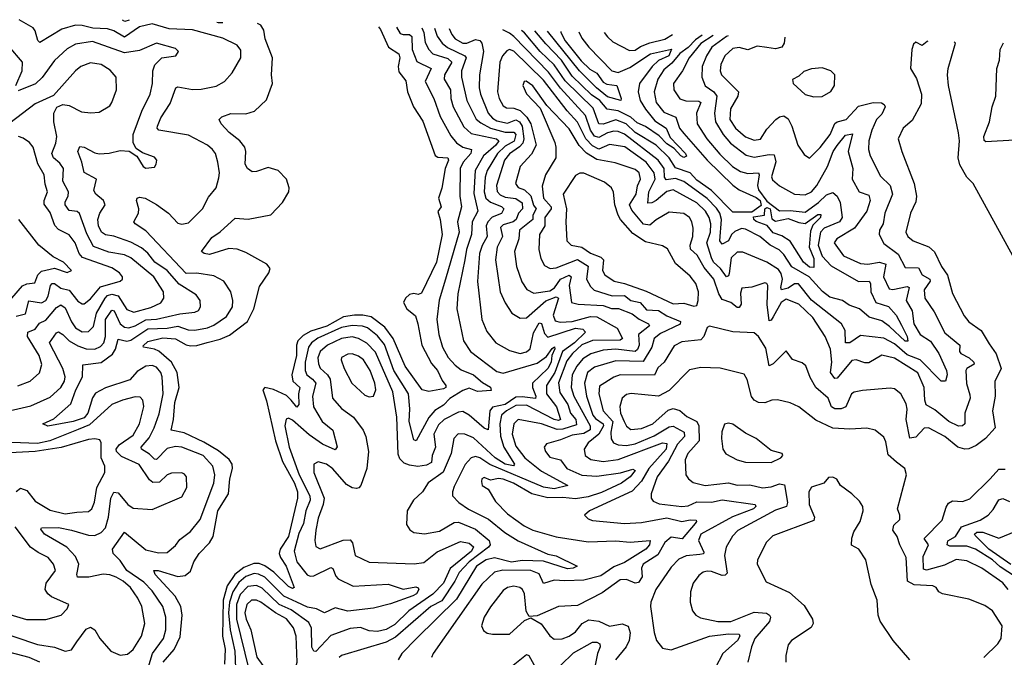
# Model space of a CAD drawing. Extents: x 1552033 to 1694788, y 811965 to 917215.
# Tile 539 of 632: x 1641212 to 1645841, y 912496 to 915495. Entities that reach past the tile are written whole.
import ezdxf

# ---------------------------------------------------------------- set-up
doc = ezdxf.new("R2010")
doc.units = 0

msp = doc.modelspace()

# ---------------------------------------------------------------- linework, layer by layer
at = {"layer": '0CON20XD'}
for points in [[(1641805, 912410.5), (1641836, 912515), (1641888.3, 912585), (1641898.8, 912625), (1641898.6, 912685), (1641884.2, 912735), (1641835, 912808.9), (1641795, 912850.2), (1641715.5, 912905), (1641685, 912951.3), (1641651.5, 912985), (1641648.9, 913005), (1641705, 913084.4), (1641805, 913001.8), (1641865, 912987.6), (1641905, 912989.3), (1641945, 913022.7), (1641965, 913050.4), (1642015, 913087.9), (1642061.2, 913145), (1642124.8, 913315.2), (1642128.8, 913355), (1642120.7, 913395), (1642073.9, 913445), (1641975, 913484.4), (1641945, 913488), (1641905, 913478.3), (1641855, 913427.3), (1641845, 913427.8), (1641821.7, 913451.7), (1641785.4, 913475), (1641782.4, 913485), (1641821.1, 913528.9), (1641843.5, 913575), (1641868.4, 913641.6), (1641887, 913735), (1641882, 913815), (1641875, 913836.4), (1641855, 913860.7), (1641835, 913869.4), (1641805, 913864.8), (1641765, 913840.4), (1641729.1, 913800.9), (1641615.9, 913764.1), (1641568.8, 913738.8), (1641553.7, 913716.3), (1641531.9, 913645), (1641515, 913622.8), (1641464, 913605), (1641345, 913582.9), (1641320, 913595), (1641372.2, 913617.8), (1641452.2, 913687.8), (1641476.6, 913755), (1641507.6, 913815), (1641508.2, 913871.8), (1641595, 913882.7), (1641648.1, 913921.9), (1641662.1, 913945), (1641675, 913992.7), (1641715, 913983.8), (1641735, 913987.6), (1641815, 914040.9), (1641905.8, 914044.2), (1641955, 914053.3), (1642003.7, 914036.3), (1642035, 914035.6), (1642095, 914046.5), (1642125, 914058.8), (1642185, 914099.2), (1642212.5, 914145), (1642213.8, 914175), (1642205.4, 914215), (1642172.2, 914265), (1642125, 914290.9), (1642045, 914302.8), (1641995, 914302.1), (1641805, 914502), (1641754.4, 914535), (1641748.9, 914545), (1641771.1, 914585), (1641771.8, 914605), (1641760.6, 914645), (1641764.4, 914655.6), (1641775, 914660), (1641801.2, 914655), (1641855, 914626.4), (1641911.5, 914585), (1641955, 914538.5), (1641975, 914532.7), (1642005, 914540), (1642071.9, 914605), (1642099.2, 914660.8), (1642135.7, 914704.3), (1642148.3, 914751.7), (1642151.9, 914775), (1642143.5, 914825), (1642131.8, 914865), (1642118.5, 914885), (1642095, 914904.6), (1642005, 914951.6), (1641866.1, 914976.1), (1641858.5, 914985), (1641859.2, 914995), (1641875, 915033.3), (1641919.3, 915100.7), (1641945.8, 915175), (1641955, 915179.6), (1642025, 915166), (1642065, 915168), (1642135, 915181.8), (1642174.3, 915205), (1642210.6, 915245), (1642251.5, 915315), (1642251.5, 915351.5), (1642234, 915375), (1642167.5, 915407.5), (1642025, 915447.2), (1641915, 915452), (1641835, 915475.4), (1641775, 915461.2), (1641705, 915412.8), (1641655, 915442.4), (1641625, 915452.6), (1641555.6, 915454.4), (1641505, 915468.4), (1641475, 915469), (1641409.7, 915450.3), (1641307.1, 915387.1), (1641297.1, 915397.1), (1641285, 915442.5), (1641275, 915456.4), (1641210, 915495)], [(1641726.1, 915492.4), (1641706.3, 915486.3), (1641695.1, 915493.2)], [(1641887.2, 912472.8), (1641937.6, 912532.4), (1641966.6, 912593.4), (1641975.7, 912695), (1641969.5, 912735), (1641943.3, 912783.3), (1641849.6, 912885), (1641842.9, 912905), (1641863.3, 912905), (1641955, 912876.7), (1641989.5, 912880.5), (1642015, 912901.8), (1642030.8, 912945), (1642055.7, 912984.3), (1642105, 913035.3), (1642121.1, 913065), (1642143.3, 913185), (1642193.6, 913265), (1642200.5, 913335), (1642213, 913385), (1642210.9, 913405), (1642196.9, 913426.9), (1642147.1, 913467.1), (1642078.3, 913508.3), (1641985, 913552.3), (1641924, 913564), (1641934.9, 913615.1), (1641941.4, 913695), (1641961.7, 913765), (1641952.7, 913835), (1641925.2, 913885), (1641865.6, 913935.6), (1641845, 913945.5), (1641794.2, 913954.2), (1641791.8, 913961.8), (1641815, 913982), (1641885, 913999.5), (1641944.7, 913994.7), (1641995, 913965.5), (1642015, 913961), (1642045, 913962.2), (1642093.2, 913976.8), (1642155, 913992.1), (1642198.3, 914011.7), (1642282.4, 914075), (1642313.2, 914135), (1642339.8, 914240.2), (1642383.1, 914305), (1642389.5, 914325), (1642374.2, 914345), (1642275, 914400.3), (1642235, 914415.3), (1642195, 914418.2), (1642105, 914390), (1642080, 914395), (1642066.2, 914405), (1642115, 914470), (1642155, 914497.1), (1642225, 914560.9), (1642286.6, 914556.6), (1642393.3, 914576.7), (1642447.5, 914635), (1642477.9, 914685), (1642479.1, 914705), (1642466.2, 914745), (1642427.5, 914785), (1642380.6, 914800.6), (1642325, 914781.1), (1642305, 914780), (1642282.3, 914795), (1642272.2, 914815), (1642275.3, 914875), (1642270.9, 914895), (1642247.5, 914925), (1642196.1, 914965), (1642159.5, 915005), (1642150, 915025), (1642162.2, 915037.8), (1642205, 915053.5), (1642275, 915052.5), (1642315.4, 915064.6), (1642372.5, 915117.5), (1642400.5, 915195), (1642395.4, 915235), (1642400.4, 915315), (1642365.3, 915405), (1642359.6, 915445), (1642345, 915468.9), (1642330.2, 915476.7)], [(1642166.5, 915480.9), (1642145, 915480.4), (1642139.6, 915481.6)], [(1642899.5, 915461.9), (1642908.8, 915448.8), (1642946.3, 915366.3), (1642995, 915334.4), (1642999.1, 915315), (1642991.7, 915275), (1642995, 915250), (1643026.7, 915206.7), (1643035.9, 915155.9), (1643063.4, 915085), (1643107.2, 915017.2), (1643166, 914856), (1643178.5, 914848.5), (1643224.4, 914845), (1643228.8, 914835), (1643212.3, 914795), (1643196.7, 914703.3), (1643180.7, 914655), (1643193.2, 914615), (1643177.8, 914592.2), (1643189.3, 914555), (1643197.9, 914485), (1643172.2, 914355), (1643100.4, 914209.6), (1643085, 914202.6), (1643065, 914206.7), (1643045, 914202.4), (1643025.9, 914185), (1643017.1, 914165), (1643031.6, 914135), (1643072.5, 914102.5), (1643083.2, 914065), (1643102.5, 913965), (1643147.8, 913877.8), (1643177, 913845), (1643197.7, 913797.7), (1643215.4, 913775), (1643215.4, 913765), (1643205, 913758.5), (1643136.2, 913746.2), (1643105, 913753.5), (1643025, 913865.3), (1642967.4, 913995), (1642928.8, 914048.8), (1642865, 914097.1), (1642826, 914106), (1642786.2, 914105), (1642735, 914097.9), (1642656.4, 914053.6), (1642580.5, 914029.5), (1642545, 914009.4), (1642520.2, 913985), (1642513.6, 913965), (1642513.8, 913915), (1642490.7, 913825), (1642496.4, 913795), (1642529.2, 913765), (1642522.7, 913735), (1642524.1, 913685), (1642515, 913673.4), (1642488.8, 913705), (1642467, 913727), (1642405, 913755.6), (1642364.6, 913765.4), (1642355.6, 913755), (1642372.7, 913702.7), (1642414.3, 913515), (1642446.9, 913416.9), (1642504.3, 913315), (1642517.4, 913275), (1642518.4, 913245), (1642475.8, 913065), (1642437.1, 913005), (1642432.1, 912985), (1642438.6, 912965), (1642465.5, 912925), (1642502.2, 912825), (1642495, 912820.7), (1642475, 912828.8), (1642406.6, 912896.6), (1642365, 912927.1), (1642337.4, 912937.4), (1642313.1, 912936.9), (1642265, 912919.3), (1642223.7, 912886.3), (1642187.7, 912832.3), (1642167.9, 912765), (1642165.9, 912595), (1642178.1, 912535), (1642175.2, 912464.8)], [(1642982.8, 915459.7), (1643000.7, 915430.7), (1643014.8, 915424.8), (1643045, 915425.5), (1643055, 915416.7), (1643057.3, 915355), (1643078.8, 915298.8), (1643146.2, 915265), (1643119, 915205), (1643159.5, 915125), (1643189.2, 915039.2), (1643239.3, 914949.3), (1643265, 914915.9), (1643294.8, 914894.8), (1643336.2, 914885), (1643333, 914865), (1643296.8, 914825), (1643282.9, 914795), (1643281.1, 914665), (1643289, 914615), (1643269.8, 914545), (1643277.5, 914495), (1643213.8, 914275), (1643183.7, 914176.3), (1643173.3, 914085), (1643182.1, 914015), (1643200.3, 913955), (1643226.5, 913906.5), (1643260.1, 913870.1), (1643288.2, 913848.2), (1643345.1, 913825.1), (1643388.3, 913788.3), (1643425, 913767.1), (1643428.9, 913751.1), (1643365, 913746.9), (1643325, 913761.9), (1643295, 913751), (1643235, 913714.1), (1643205, 913682.3), (1643163.2, 913656.8), (1643135.9, 913624.1), (1643075.3, 913514.7), (1643065, 913518.6), (1643043.2, 913605), (1643046.5, 913665), (1643039.3, 913735), (1642970.6, 913845), (1642926.7, 913966.7), (1642895, 914008.4), (1642846.5, 914046.5), (1642824.4, 914054.4), (1642775, 914057.3), (1642725, 914047.2), (1642613.5, 913996.5), (1642584.4, 913975.6), (1642569.4, 913955), (1642554.6, 913885), (1642553.9, 913845), (1642561.9, 913825), (1642588.8, 913805), (1642604, 913785), (1642589.3, 913725), (1642593.2, 913675), (1642633.3, 913605), (1642684.8, 913564.8), (1642704.5, 913485.5), (1642695, 913472.7), (1642635, 913498.6), (1642572.5, 913542.5), (1642495, 913611.6), (1642475, 913621.2), (1642464.3, 913615.7), (1642459.1, 913585), (1642478.2, 913485), (1642525.9, 913355), (1642575.3, 913255.3), (1642578.3, 913235), (1642557.4, 913185), (1642546.6, 913125), (1642525, 913078.2), (1642502.9, 912995), (1642515.7, 912945), (1642563.6, 912883.6), (1642577.7, 912877.7), (1642595, 912879.5), (1642675, 912918.9), (1642685, 912914.3), (1642697.6, 912877.6), (1642708.8, 912865), (1642780.5, 912830.5), (1642945, 912840.3), (1643015, 912816.4), (1643075, 912827.3), (1643085, 912823.8), (1643088.5, 912815), (1643077.5, 912795), (1643060.6, 912785), (1642955, 912747.8), (1642875, 912727.3), (1642755, 912713.9), (1642695, 912728.6), (1642645, 912705.3), (1642608.1, 912725), (1642565, 912731.9), (1642514.7, 912755.3), (1642453.3, 912783.3), (1642365, 912874), (1642335, 912888.1), (1642315, 912889.9), (1642275, 912876.3), (1642241.9, 912848.1), (1642214.3, 912805), (1642199, 912755), (1642193.4, 912705), (1642201.8, 912625), (1642223.5, 912525), (1642226.8, 912445)], [(1643102.6, 915456.6), (1643112.8, 915435), (1643117.6, 915387.6), (1643135, 915354.7), (1643155, 915334), (1643225, 915312.2), (1643243.9, 915295), (1643209.4, 915235), (1643207.9, 915215), (1643237.3, 915165), (1643238.5, 915125), (1643250.4, 915085), (1643300.9, 914990.9), (1643335, 914959.1), (1643454.4, 914935), (1643464.8, 914925), (1643451.3, 914905), (1643393.2, 914855), (1643354.2, 914785.9), (1643347, 914677), (1643365.9, 914595), (1643339.4, 914545), (1643336.5, 914485), (1643312.6, 914415), (1643304.2, 914365), (1643272.2, 914205), (1643267.4, 914135), (1643298.8, 913985), (1643330.8, 913935), (1643455, 913841.2), (1643485, 913831.9), (1643645, 913879.8), (1643688.4, 913911.6), (1643715, 913948.2), (1643726, 913956), (1643727.8, 913947.7), (1643714.4, 913915.6), (1643710.7, 913885), (1643695, 913854.3), (1643622.3, 913785), (1643622.5, 913765), (1643639.1, 913725), (1643636.7, 913713.3), (1643575, 913721.8), (1643545, 913719.9), (1643495, 913685.7), (1643435, 913672), (1643422.8, 913655), (1643415, 913566), (1643395, 913573.4), (1643325, 913634.7), (1643295, 913651.6), (1643275, 913649.4), (1643207.3, 913615), (1643180.6, 913589.4), (1643158.5, 913545), (1643166.6, 913485), (1643151.7, 913445), (1643148.2, 913411.8), (1643125, 913400.2), (1643084, 913394), (1643045, 913399.2), (1643020, 913410), (1642999.3, 913429.3), (1642991.7, 913451.7), (1642985.5, 913625), (1642966.6, 913745), (1642885, 913931), (1642844, 913974), (1642805, 913995.5), (1642775, 914002.9), (1642725, 913996.2), (1642659.5, 913965), (1642625, 913935.2), (1642613.9, 913905), (1642616.3, 913876.3), (1642625, 913856.8), (1642659.5, 913825), (1642671.5, 913805), (1642682.9, 913715), (1642725, 913667.1), (1642781.5, 913625), (1642827.1, 913565), (1642838.9, 913535), (1642851.5, 913465), (1642843.3, 913385), (1642815.9, 913304.1), (1642807, 913293), (1642795, 913289.6), (1642775, 913293.6), (1642749.2, 913309.2), (1642685, 913382.2), (1642655, 913404.1), (1642615, 913416.4), (1642595.6, 913405), (1642595.3, 913365), (1642644, 913245), (1642639.2, 913215), (1642615, 913151.4), (1642604.3, 913094.3), (1642600, 913045), (1642605, 913017.5), (1642625, 913006.2), (1642732.8, 913047.2), (1642765, 913049.3), (1642777.3, 913035), (1642789.4, 912975), (1642854.3, 912944.3), (1643066.3, 912936.4), (1643112.8, 912942.8), (1643175, 912992.6), (1643285, 913041.6), (1643325, 913033.8), (1643345.2, 913015.2), (1643335.9, 912995), (1643236.1, 912913.9), (1643205.2, 912844.8), (1643155, 912794), (1643042, 912715), (1642975, 912651), (1642935, 912627.9), (1642895, 912617.4), (1642855, 912620.9), (1642815, 912637.1), (1642765, 912632.5), (1642675, 912599.2), (1642605, 912524.1), (1642595, 912525.5), (1642585, 912544.2), (1642583.4, 912633.4), (1642570.8, 912660.8), (1642489, 912719), (1642431.9, 912745), (1642351.5, 912821.5), (1642325, 912834), (1642285, 912829.2), (1642248.3, 912791.7), (1642230.9, 912745), (1642230.6, 912675), (1642289.2, 912439.3)], [(1643162.8, 915455), (1643175, 915418), (1643199, 915385), (1643223.9, 915363.9), (1643304.7, 915325), (1643311, 915315), (1643289.6, 915255), (1643288.4, 915225), (1643314.8, 915115), (1643357.9, 915027.9), (1643379.4, 915009.4), (1643425.2, 914985.2), (1643495, 914966.7), (1643535, 914965.7), (1643544.4, 914954.4), (1643536.1, 914923.9), (1643495, 914900.1), (1643457.8, 914865), (1643410, 914785), (1643400.3, 914755), (1643395.1, 914685), (1643404, 914655), (1643425, 914636.2), (1643477, 914617), (1643487.5, 914605), (1643476.7, 914583.3), (1643433.9, 914566.1), (1643412.4, 914545), (1643405.8, 914525), (1643409.2, 914475), (1643386.5, 914433.5), (1643374.1, 914395), (1643364.4, 914264.4), (1643385.3, 914085.2), (1643408.3, 914028.3), (1643450.5, 913975), (1643515, 913938.8), (1643565, 913925.9), (1643595, 913932.5), (1643612.4, 913947.6), (1643627.8, 914022.2), (1643655, 914068.9), (1643665, 914066.9), (1643679.1, 914019.1), (1643695, 914001.6), (1643825, 914044), (1643859.3, 914039.3), (1643871.5, 914025), (1643820.9, 913975), (1643764.5, 913935), (1643727.9, 913835), (1643688.2, 913775), (1643688.1, 913735), (1643736, 913675), (1643755.2, 913614.8), (1643745, 913609.8), (1643725, 913614), (1643595, 913682.3), (1643545, 913680.5), (1643500.2, 913655), (1643478, 913635), (1643469.5, 913595), (1643473.1, 913536.9), (1643488.8, 913485), (1643538.5, 913405), (1643533.8, 913396.2), (1643495, 913404.9), (1643447, 913435), (1643345, 913529), (1643305, 913546.2), (1643273.4, 913546.6), (1643253.9, 913526.1), (1643240.5, 913455), (1643202.9, 913367.1), (1643133, 913317), (1643105.3, 913274.7), (1643063.1, 913235), (1643034.3, 913185), (1643030.3, 913120.3), (1643045.6, 913095.6), (1643065, 913083.1), (1643115, 913077.1), (1643185, 913090), (1643255, 913130.8), (1643275, 913132.6), (1643355, 913099.4), (1643420, 913045), (1643423.5, 913025), (1643416.6, 913015), (1643325, 912945.5), (1643278, 912895), (1643258.5, 912855), (1643197.4, 912762.6), (1643145, 912735.1), (1642979.4, 912590.6), (1642935, 912568.3), (1642725.6, 912504.4), (1642714.6, 912495.4)], [(1643231.8, 915453.2), (1643244.4, 915425), (1643259, 915405), (1643295, 915384.8), (1643315, 915385.2), (1643355, 915402.5), (1643375, 915397.3), (1643385.2, 915385.2), (1643391.9, 915345), (1643373.7, 915236.3), (1643372.3, 915175), (1643378.5, 915145), (1643415.2, 915055), (1643435, 915031.1), (1643455, 915019.2), (1643505, 915008.8), (1643545, 915023.4), (1643561.1, 915015), (1643574.5, 914995), (1643582, 914935), (1643577.3, 914915), (1643562.6, 914897.4), (1643515, 914864.5), (1643490.6, 914835), (1643454.1, 914715), (1643457, 914687), (1643471.4, 914671.4), (1643495, 914661.1), (1643545, 914654), (1643573.7, 914633.7), (1643575.9, 914605), (1643557.2, 914585), (1643546.1, 914555), (1643532.4, 914545), (1643485, 914530.7), (1643472.1, 914517.9), (1643482.1, 914475), (1643456.8, 914425), (1643449.6, 914365), (1643471.6, 914215), (1643493.8, 914163.8), (1643525.3, 914115.3), (1643565, 914090.7), (1643595, 914092.7), (1643685, 914172.6), (1643735, 914191), (1643744.7, 914185), (1643720.3, 914105), (1643729, 914079), (1643753.2, 914073.2), (1643810, 914075), (1643895, 914099), (1643925, 914098.1), (1644021.8, 914045), (1644046.2, 913995), (1644035, 913987.7), (1643905, 913986), (1643855, 913965.8), (1643810.6, 913925), (1643785, 913891.1), (1643745, 913786.5), (1643751.1, 913741.1), (1643788.6, 913685), (1643801, 913645), (1643826.2, 913615), (1643830.6, 913589.4), (1643765, 913569.7), (1643738.3, 913568.3), (1643665, 913593.9), (1643555, 913615.3), (1643535, 913594.2), (1643527.7, 913545), (1643545, 913488.8), (1643586.4, 913435), (1643665, 913371.2), (1643788.6, 913305), (1643725, 913289.3), (1643675, 913296.8), (1643422.9, 913402.9), (1643375, 913435.2), (1643355, 913440.9), (1643334.5, 913435), (1643306.2, 913403.8), (1643255, 913299.5), (1643246.6, 913275), (1643247.3, 913255), (1643276.4, 913225), (1643322.5, 913192.5), (1643415.9, 913145.9), (1643492.9, 913082.9), (1643555, 913044.8), (1643695, 912981.8), (1643735, 912973.8), (1643832.5, 912925), (1643814, 912915), (1643787.1, 912912.9), (1643675, 912949.2), (1643575, 912951.1), (1643525, 912943.7), (1643445, 912964.6), (1643405, 912954), (1643359.8, 912925), (1643265, 912770.5), (1643077.2, 912585), (1643008.8, 912515), (1642992.1, 912485)], [(1644543.5, 915419.1), (1644535, 915416.1), (1644466.7, 915365), (1644441, 915325), (1644420, 915275), (1644419.5, 915225), (1644434.1, 915184.1), (1644475.6, 915155.6), (1644490, 915135), (1644478.2, 915055), (1644484.1, 915014.1), (1644519, 914955), (1644553.6, 914913.6), (1644627.4, 914857.4), (1644665, 914848.4), (1644735, 914861.4), (1644759.5, 914859.5), (1644766.9, 914826.9), (1644746.7, 914756.7), (1644751.5, 914741.5), (1644785, 914713.9), (1644855, 914675.2), (1644905, 914671.6), (1644934.1, 914685), (1644959.2, 914715), (1645009.8, 914805), (1645037.3, 914875), (1645055, 914903.9), (1645095, 914951.7), (1645127.8, 914957.8), (1645107.8, 914875), (1645128.4, 914795), (1645125.9, 914745), (1645159.2, 914685), (1645205, 914669), (1645210.6, 914645), (1645194.8, 914595.2), (1645136.6, 914515), (1645053.5, 914465), (1645041.4, 914445), (1645085, 914384.6), (1645165, 914348.4), (1645200, 914345), (1645254.6, 914355.4), (1645284.7, 914345), (1645272.7, 914285), (1645299.4, 914229.4), (1645316.7, 914226.7), (1645385, 914239.7), (1645393.5, 914235), (1645379.7, 914175), (1645407.6, 914125), (1645416.7, 914065), (1645445, 914014.7), (1645493.7, 913983.7), (1645534.1, 913925), (1645569.6, 913845), (1645572.1, 913825), (1645564.5, 913795.5), (1645545, 913794.6), (1645445, 913895.1), (1645385, 913918.6), (1645325, 913971), (1645275, 913997.9), (1645165, 914009.3), (1645115, 913974.8), (1645095, 913974.6), (1645092.5, 914032.5), (1645075.3, 914065), (1644935, 914176.7), (1644873, 914253), (1644855, 914253.3), (1644825, 914231.6), (1644794, 914224), (1644790.6, 914235), (1644798.7, 914275), (1644791.8, 914301.8), (1644779.7, 914319.7), (1644725, 914355.2), (1644611.9, 914401.9), (1644585, 914401.1), (1644556.7, 914375), (1644548.1, 914301.9), (1644545, 914290), (1644535, 914286), (1644507.7, 914325), (1644474.6, 914354.7), (1644464.2, 914375), (1644443, 914445), (1644460.1, 914495), (1644461.8, 914535), (1644453.4, 914565), (1644436, 914595), (1644395, 914633.1), (1644285, 914694.5), (1644255, 914687.7), (1644205, 914645.1), (1644183.8, 914633.8), (1644165, 914631.8), (1644169.5, 914685), (1644199.3, 914745), (1644195.1, 914775), (1644158, 914825), (1644056.5, 914896.5), (1643985, 914908.3), (1643935, 914886.7), (1643905, 914901), (1643874.4, 914935), (1643835, 915012.9), (1643786.1, 915066.1), (1643675, 915211), (1643535, 915346.5), (1643515, 915354.1), (1643501.7, 915348.3), (1643481.5, 915325), (1643469.4, 915295), (1643458.2, 915155), (1643465.9, 915125), (1643485, 915090.5), (1643500.8, 915080.8), (1643535, 915079.6), (1643565, 915067.2), (1643596.9, 915036.9), (1643614.9, 915005), (1643641, 914905), (1643617.6, 914862.4), (1643565.3, 914805), (1643543.4, 914725), (1643555.2, 914705.2), (1643585.6, 914695.6), (1643615.9, 914665.9), (1643627.5, 914622.5), (1643639.6, 914605), (1643624.6, 914575), (1643624.1, 914555), (1643562.6, 914505), (1643559.3, 914465), (1643539, 914405), (1643547.5, 914335), (1643572.8, 914262.8), (1643596.4, 914226.4), (1643628.7, 914208.7), (1643705, 914219.2), (1643726.8, 914233.2), (1643755, 914274.5), (1643795, 914294.1), (1643804.7, 914285), (1643795.2, 914245), (1643806, 914165), (1643837.7, 914157.7), (1643955, 914151.1), (1643995, 914137), (1644027.1, 914137.1), (1644092.2, 914112.2), (1644125, 914086.4), (1644168.2, 914065), (1644172.7, 914055), (1644120.8, 914015), (1644124.9, 913965), (1644116.5, 913943.5), (1644105.3, 913935), (1644015, 913945.8), (1643955, 913941.1), (1643897.1, 913922.9), (1643859.9, 913900.1), (1643831.4, 913865), (1643809.5, 913825), (1643805.5, 913765), (1643816.9, 913725), (1643894.3, 913585), (1643894.4, 913565.6), (1643865, 913548.6), (1643809.1, 913540.9), (1643755, 913518.4), (1643689.1, 913500.9), (1643678.5, 913485), (1643683.9, 913465), (1643705, 913437.9), (1643754.8, 913424.8), (1643784.6, 913384.6), (1643855, 913352.7), (1643925, 913348.5), (1644036.6, 913363.5), (1644095, 913381.3), (1644105.3, 913375), (1644082.8, 913345), (1644041.4, 913315), (1643948, 913272), (1643885, 913251.2), (1643825, 913242.2), (1643765, 913248.6), (1643695, 913246.4), (1643619.6, 913265), (1643532.9, 913315), (1643485, 913333.8), (1643463.5, 913336.5), (1643425, 913330), (1643395, 913342.5), (1643385, 913336), (1643383.3, 913323.3), (1643386.7, 913305), (1643415, 913287.5), (1643449.5, 913229.5), (1643505, 913170.8), (1643583.8, 913115), (1643625, 913093.8), (1643735, 913062.4), (1643885, 913038.9), (1644015, 913044.5), (1644082.3, 913037.7), (1644176.4, 913045), (1644172.9, 913025), (1644155.8, 913005), (1644055, 912942.5), (1644005, 912921.2), (1643945, 912880.2), (1643865, 912859.2), (1643775, 912856.5), (1643725, 912859.2), (1643675, 912843.8), (1643655, 912888.8), (1643615, 912905.1), (1643483.3, 912906.7), (1643443.6, 912896.4), (1643385, 912840.9), (1643155.4, 912515), (1643148.5, 912495)], [(1644472.6, 915420.9), (1644415, 915383.4), (1644360, 915315), (1644329, 915255), (1644285.3, 915195), (1644287.5, 915165), (1644315, 915122.2), (1644343.6, 915113.6), (1644405, 915111.8), (1644414.6, 915105), (1644394.8, 915055), (1644397.5, 915005), (1644441.9, 914935), (1644503.1, 914863.1), (1644563.4, 914805), (1644600.9, 914780.9), (1644635, 914772), (1644685.3, 914775), (1644688.8, 914765), (1644680.6, 914715), (1644685.2, 914695), (1644725, 914642.2), (1644785, 914596.2), (1644835, 914598.3), (1644905, 914590), (1644968, 914635), (1645005, 914671.4), (1645035, 914681.6), (1645054.8, 914665), (1645069.7, 914635), (1645078.7, 914565), (1645065.7, 914544.3), (1644995, 914514.8), (1644977.7, 914495), (1644966.7, 914435), (1644985, 914382.7), (1645027.7, 914337.7), (1645155, 914264.5), (1645205.7, 914265.7), (1645212.7, 914255), (1645213.8, 914215), (1645237.7, 914165), (1645296.2, 914146.2), (1645332.5, 914105), (1645358.2, 914058.2), (1645383.9, 914005), (1645387, 913983), (1645375, 913983.6), (1645301.9, 914051.9), (1645265, 914078.2), (1645206.1, 914096.1), (1645160.2, 914135), (1645112.2, 914152.2), (1645080.8, 914175), (1645020.3, 914190.3), (1644986.5, 914216.5), (1644924.5, 914285), (1644842.8, 914332.8), (1644805, 914390.5), (1644782, 914412), (1644740.3, 914435), (1644692, 914475), (1644625, 914509.8), (1644605, 914512.2), (1644575, 914498.1), (1644558.8, 914485), (1644545, 914454.8), (1644515, 914438.9), (1644504.5, 914455), (1644511.5, 914555), (1644503.8, 914585), (1644488.4, 914608.4), (1644445, 914653.8), (1644335, 914733.7), (1644295, 914748.3), (1644252, 914742), (1644244.1, 914755), (1644241.3, 914795), (1644214.5, 914835), (1644055, 914956.5), (1644025, 914969.3), (1644005, 914970.4), (1643975, 914963.2), (1643935, 914940.6), (1643915, 914946.5), (1643896.4, 914975), (1643872.4, 915045), (1643755, 915172.7), (1643698.5, 915248.5), (1643535, 915416.4), (1643515, 915432.2), (1643483.5, 915446.7)], [(1644420.3, 915422.3), (1644389.8, 915400.2), (1644355, 915364.7), (1644315, 915335.6), (1644278.7, 915291.3), (1644240.2, 915259.8), (1644212.2, 915215), (1644195.2, 915155), (1644205.2, 915105), (1644240.5, 915060.5), (1644297, 915037), (1644314.2, 914985), (1644335, 914959.6), (1644444.1, 914835), (1644565, 914716.1), (1644595, 914694.4), (1644675, 914658.7), (1644693.4, 914645), (1644698.2, 914621.8), (1644655, 914589.2), (1644565, 914589.2), (1644465, 914692.1), (1644395, 914740.8), (1644364, 914775), (1644295, 914797.6), (1644265.1, 914845), (1644205, 914904.8), (1644105, 914964.9), (1644064.1, 915005), (1644015, 915024.4), (1643955, 915003.5), (1643935.1, 915005.1), (1643908.4, 915078.5), (1643776.7, 915206.7), (1643725, 915282.3), (1643659.2, 915345), (1643585, 915433.2), (1643571.9, 915444.4)], [(1643841.4, 915437.4), (1643855, 915408.2), (1643887.6, 915365), (1643996.1, 915255), (1644025, 915247.3), (1644080.6, 915269.4), (1644177.3, 915335), (1644276.9, 915356.9), (1644264.3, 915325), (1644215, 915303.8), (1644186.2, 915275), (1644126.3, 915195), (1644119.8, 915155), (1644129.6, 915115), (1644154, 915074), (1644198.6, 915018.6), (1644250.9, 914985), (1644270.4, 914940.4), (1644342.8, 914865), (1644347.4, 914852.6), (1644335, 914847.2), (1644320.6, 914855), (1644289.6, 914889.6), (1644255, 914911.6), (1644219.2, 914949.2), (1644155, 914992.3), (1644115, 915009.2), (1644085, 915036.5), (1644025, 915065.6), (1643974.5, 915074.5), (1643939.2, 915115), (1643900.9, 915140.9), (1643809.3, 915229.3), (1643759.1, 915305), (1643685, 915381), (1643633.2, 915442.8)], [(1643755.9, 915439.6), (1643756.8, 915435), (1643775.9, 915395.9), (1643851.9, 915301.9), (1643892.9, 915263), (1643925, 915244.2), (1643955, 915201.7), (1643972.4, 915192.4), (1644020, 915185), (1644040.5, 915125), (1644038, 915115), (1643975, 915132), (1643924.2, 915175), (1643844.5, 915255), (1643692.8, 915441.2)], [(1643960.6, 915434.3), (1643975, 915413.6), (1644001.3, 915391.3), (1644079.5, 915349.5), (1644105, 915351.6), (1644130.7, 915369.3), (1644175, 915386.7), (1644245, 915402.7), (1644281.3, 915425.9)], [(1641194.2, 915185), (1641223.3, 915255), (1641225.3, 915295), (1641160.3, 915370.2)], [(1641414.6, 914015), (1641444.9, 913984.9), (1641485, 913961.2), (1641525, 913947.6), (1641565, 913946.2), (1641592.6, 913957.4), (1641608.1, 913975), (1641615.1, 914005), (1641615.4, 914085), (1641645, 914128.3), (1641655.5, 914125.5), (1641685, 914064.8), (1641705, 914049.1), (1641725, 914046.2), (1641755, 914055.8), (1641805, 914084), (1641855, 914086.2), (1641965, 914111.9), (1642035, 914119.2), (1642052.5, 914127.5), (1642062.7, 914145), (1642059.7, 914175), (1642041.2, 914201.2), (1641961.7, 914251.7), (1641905.3, 914315.3), (1641847, 914355), (1641815, 914396.7), (1641785, 914422.6), (1641735, 914448.5), (1641655, 914476.3), (1641615, 914483.2), (1641596.6, 914495), (1641582.2, 914525), (1641579.7, 914555), (1641588.2, 914585), (1641614.5, 914625), (1641606.4, 914645), (1641570.5, 914675), (1641561.2, 914691.2), (1641573.1, 914745), (1641515, 914775.7), (1641504.8, 914825), (1641485.6, 914875), (1641495, 914898), (1641515, 914896.2), (1641565, 914868.2), (1641585, 914863.8), (1641632.9, 914867.1), (1641685, 914880.3), (1641727.2, 914877.2), (1641762.8, 914852.8), (1641792.5, 914805), (1641805, 914797.1), (1641845, 914801.2), (1641854.2, 914815.8), (1641856, 914835), (1641845, 914849.2), (1641788.9, 914868.9), (1641758.8, 914888.8), (1641746.2, 914916.2), (1641745.8, 914955), (1641785.7, 915064.3), (1641824.7, 915145), (1641836.1, 915195), (1641837.2, 915255), (1641847, 915283), (1641880, 915315), (1641945.5, 915324.5), (1641958, 915345), (1641945, 915359.2), (1641855, 915385.3), (1641775, 915350.4), (1641705, 915339.3), (1641555, 915391.7), (1641475, 915379.3), (1641435, 915358.4), (1641375, 915303.5), (1641317.2, 915222.8), (1641286.4, 915193.6), (1641205, 915161.1)], [(1644810.1, 915412.2), (1644805.6, 915384.4), (1644794.8, 915365.2), (1644765, 915357.6), (1644724.8, 915364.8), (1644679.9, 915370.1), (1644635, 915353.5), (1644595, 915363.5), (1644565, 915359.4), (1644527.5, 915325), (1644508.3, 915285), (1644505.9, 915255), (1644512.4, 915235), (1644591.8, 915155), (1644588.9, 915135), (1644554.1, 915075), (1644551.1, 915025), (1644578.1, 914985), (1644625, 914944.8), (1644665, 914928.9), (1644695, 914933.8), (1644725, 914980), (1644767.5, 915025), (1644785, 915038.2), (1644805, 915043.5), (1644825, 915028.1), (1644843.1, 914995), (1644870.9, 914905), (1644900.6, 914860.6), (1644925, 914843.8), (1644975, 914893.2), (1645022.2, 914955), (1645045, 915007.1), (1645055.2, 915014.8), (1645097.8, 915025), (1645155, 915088.1), (1645224.1, 915105.9), (1645264.4, 915104.4), (1645276.5, 915096.5), (1645280.8, 915085), (1645265, 915050.8), (1645240.9, 915025), (1645218.6, 914975), (1645204.1, 914925), (1645203.4, 914885), (1645211.1, 914855), (1645258.7, 914758.7), (1645304.1, 914715), (1645316.4, 914675), (1645279.7, 914585), (1645272.2, 914535), (1645254.6, 914505), (1645252.9, 914485), (1645275, 914442.9), (1645342, 914392), (1645375, 914329.5), (1645438.3, 914328.3), (1645455, 914294.8), (1645491.5, 914275), (1645493, 914265), (1645463.8, 914225), (1645467.8, 914185), (1645511.3, 914121.3), (1645561.6, 914021.6), (1645632.8, 913965), (1645631.4, 913935), (1645637.5, 913925), (1645675.9, 913905), (1645697.5, 913885), (1645700, 913875), (1645665, 913855.3), (1645659.7, 913845), (1645663.3, 913783.3), (1645679.6, 913730.4), (1645681.1, 913715), (1645655.7, 913644.3), (1645655.3, 913594.7), (1645645.3, 913584.7), (1645626.3, 913583.7), (1645580.3, 913605), (1645515, 913659.8), (1645474.2, 913684.2), (1645467.2, 913705), (1645463.8, 913765), (1645434, 913834), (1645325, 913903.2), (1645265, 913916.7), (1645205, 913881.1), (1645185, 913881), (1645145, 913894.7), (1645125, 913891.6), (1645055, 913808.5), (1645045, 913807.7), (1645024.8, 913835), (1645031.1, 913885), (1645024.2, 913945), (1644999.2, 914005), (1644940.9, 914095), (1644875, 914157.4), (1644815, 914180.2), (1644791.4, 914165), (1644755, 914096.9), (1644745, 914081.5), (1644735, 914078), (1644726.9, 914155), (1644729.3, 914245), (1644724.6, 914254.6), (1644715, 914257.6), (1644655, 914236.9), (1644607.1, 914232.9), (1644601.1, 914208.9), (1644603.6, 914156.4), (1644595, 914141.8), (1644585, 914141.6), (1644555, 914164.8), (1644515, 914178.5), (1644498.4, 914205), (1644476.3, 914275), (1644430.3, 914330.3), (1644397.1, 914387.1), (1644365.5, 914415.5), (1644364, 914435), (1644377.4, 914475), (1644378.6, 914515), (1644372.7, 914545), (1644361.1, 914565), (1644335, 914583.4), (1644265, 914590.4), (1644205, 914553.9), (1644175, 914528), (1644145, 914532.7), (1644089.4, 914599.4), (1644078.8, 914625), (1644109.8, 914675), (1644116.8, 914713.2), (1644130.2, 914745), (1644124.2, 914775), (1644105, 914790.2), (1644012.2, 914822.2), (1643925, 914836.8), (1643877.1, 914867.1), (1643842.9, 914902.9), (1643795, 914981.1), (1643691.1, 915091.1), (1643625, 915184.1), (1643593.8, 915206.2), (1643584.4, 915205), (1643577.7, 915185), (1643595, 915146.5), (1643659.5, 915079.5), (1643728.2, 914918.2), (1643732.4, 914895), (1643732.5, 914845), (1643684.6, 914765), (1643668.3, 914711.7), (1643675.2, 914655), (1643710.7, 914615), (1643711.3, 914605), (1643681.3, 914565), (1643680.6, 914525), (1643656.4, 914485), (1643652.2, 914415), (1643661.5, 914371.5), (1643679.6, 914339.6), (1643705.3, 914325.3), (1643735, 914327.4), (1643835, 914367.5), (1643885, 914335.9), (1643876.7, 914275), (1643895, 914240.8), (1643913.3, 914223.3), (1643996.9, 914196.9), (1644055, 914197.6), (1644085, 914173.9), (1644130, 914165), (1644159.7, 914129.7), (1644215, 914127.3), (1644255, 914101.7), (1644319.2, 914075), (1644316.7, 914063.3), (1644225, 914019.1), (1644195, 913995.9), (1644183.3, 913955), (1644142.8, 913887.2), (1644015, 913891.3), (1643915, 913861.1), (1643882, 913835), (1643867.7, 913785), (1643876.9, 913725), (1643907.1, 913635), (1643919.3, 913619.3), (1643954.6, 913595), (1643956.5, 913585), (1643934.1, 913545.9), (1643885.3, 913505), (1643866.2, 913475), (1643870.9, 913445), (1643896.6, 913426.6), (1643955, 913417.6), (1644025, 913426.2), (1644235, 913504.5), (1644255, 913502.1), (1644251.3, 913475), (1644169.4, 913385), (1644134.9, 913325.1), (1644092.3, 913277.7), (1643891.4, 913185), (1643867.5, 913165), (1643885, 913148.1), (1643905, 913140.4), (1644055, 913125.2), (1644135, 913129.6), (1644255, 913152.4), (1644325, 913134.9), (1644365, 913143.2), (1644391.9, 913141.9), (1644394.6, 913135), (1644387.8, 913125), (1644326.9, 913053.1), (1644275, 913061.9), (1644245, 913036.4), (1644212.2, 912977.8), (1644142.6, 912935), (1644135.2, 912915), (1644138.7, 912875), (1644121.6, 912848.4), (1644105, 912844.8), (1644065, 912861.5), (1644035, 912860), (1643950.8, 912799.2), (1643835, 912740), (1643745, 912735.5), (1643645, 912692), (1643607.5, 912687.5), (1643593.3, 912713.3), (1643585.4, 912795), (1643575.8, 912815.8), (1643564, 912825), (1643535, 912831.3), (1643505.3, 912824.7), (1643485, 912810.8), (1643425, 912734.4), (1643396.2, 912685), (1643383.3, 912645), (1643392.8, 912622.8), (1643410.6, 912610.6), (1643435, 912604.4), (1643515, 912605.8), (1643585, 912668.8), (1643615, 912682.5), (1643664, 912654), (1643705, 912597.5), (1643725, 912581.5), (1643762.7, 912582.7), (1643795, 912595.4), (1643825, 912616.7), (1643857.3, 912655), (1643887.4, 912672.6), (1643935, 912667), (1643985, 912642.6), (1644045, 912653), (1644073.4, 912643.4), (1644081.8, 912611.8), (1644077.2, 912575), (1644062.7, 912545), (1644013.3, 912485)], [(1645482.2, 915394.7), (1645478.3, 915391.7), (1645455, 915373.3), (1645425, 915390), (1645415, 915380), (1645405.9, 915354.1), (1645400, 915265), (1645429.1, 915219.1), (1645452.5, 915145), (1645450, 915100), (1645408.8, 915021.2), (1645365.6, 914984.4), (1645342.9, 914935), (1645358.8, 914875), (1645417.8, 914725), (1645428.1, 914665), (1645425, 914638), (1645400, 914585), (1645378.4, 914495), (1645387.7, 914475), (1645412.7, 914455), (1645486.2, 914426.2), (1645513.5, 914403.5), (1645546, 914335), (1645573.9, 914293.9), (1645597.6, 914207.6), (1645652.1, 914102.1), (1645675, 914074.4), (1645733, 914033), (1645770.2, 913970.2), (1645803.5, 913923.5), (1645826.2, 913855), (1645796.9, 913793.1), (1645798.5, 913725), (1645786, 913655), (1645798.2, 913575), (1645752.9, 913525), (1645708.3, 913491.7), (1645675, 913476.2), (1645655.2, 913475.2), (1645622.5, 913485), (1645561.8, 913535), (1645485, 913575.9), (1645465, 913574), (1645425, 913532), (1645397.1, 913527.1), (1645380.5, 913615), (1645383.8, 913663.8), (1645379.1, 913689.1), (1645354.7, 913734.7), (1645325, 913758.6), (1645305, 913761.9), (1645175, 913751.2), (1645135, 913742.9), (1645123.2, 913735), (1645095.7, 913674.3), (1645075, 913665.6), (1645045.1, 913665.1), (1645028.5, 913675), (1645013.3, 913715), (1644955.7, 913765.7), (1644928.1, 913811.9), (1644907.7, 913867.7), (1644890.6, 913880.6), (1644845, 913897.5), (1644815, 913937.5), (1644755, 913876.1), (1644735, 913867.5), (1644720.3, 913950.3), (1644685, 914005.5), (1644665, 914021.8), (1644565, 914027.1), (1644455, 914053.8), (1644445, 914047.5), (1644429.2, 914005), (1644415, 913990), (1644325, 913980.3), (1644288.7, 913961.3), (1644242.2, 913885), (1644212.7, 913857.3), (1644196.6, 913823.4), (1644035, 913825.2), (1644005, 913813.4), (1643938, 913772), (1643935.5, 913735), (1643954.8, 913655), (1644000.7, 913605), (1643991.7, 913555), (1643993.3, 913523.3), (1644004.6, 913505), (1644025.8, 913495.8), (1644065, 913493.2), (1644105, 913499.8), (1644195, 913537.7), (1644265, 913581), (1644285, 913583.8), (1644335.6, 913555.6), (1644337.4, 913535), (1644305, 913499.2), (1644261.9, 913418.1), (1644209.3, 913345), (1644180.6, 913265), (1644181.2, 913245), (1644190.3, 913230.2), (1644218.6, 913218.6), (1644325, 913204.8), (1644355, 913209.1), (1644395, 913226.8), (1644463.9, 913226.1), (1644515, 913237), (1644670, 913215), (1644673.6, 913205), (1644662.2, 913195), (1644562.9, 913157.1), (1644415, 913076.2), (1644403, 913045), (1644428.8, 912991.2), (1644427, 912983), (1644410.5, 912979.5), (1644346, 912974), (1644311.6, 912958.4), (1644275, 912920), (1644203.3, 912815), (1644178.6, 912755), (1644178.1, 912735), (1644195, 912612.5), (1644205.4, 912575.4), (1644235, 912538.6), (1644275, 912530.8), (1644455.6, 912595.6), (1644545, 912606.4), (1644594.5, 912604.5), (1644597.5, 912595), (1644586.3, 912575), (1644518, 912515), (1644482.5, 912445)], [(1645882, 914385), (1645695.3, 914725.3), (1645664.4, 914755), (1645631.7, 914811.7), (1645623.8, 914845), (1645630, 914925), (1645626.6, 914963.4), (1645579.5, 915185), (1645574.5, 915235), (1645577.3, 915265), (1645611.4, 915385), (1645605.5, 915391.5)], [(1645888.9, 914928.9), (1645755, 914920), (1645746.2, 914926.2), (1645745.3, 914945), (1645771.8, 915015), (1645783.9, 915085), (1645802.1, 915135), (1645805.8, 915265), (1645818.6, 915305), (1645822.5, 915355), (1645838, 915385.4)], [(1641203.8, 913773.8), (1641260.6, 913795), (1641305.3, 913834.7), (1641316, 913874), (1641302.9, 913915), (1641247.9, 914005), (1641249.6, 914025), (1641285, 914039.2), (1641305, 914068), (1641335, 914082.1), (1641385, 914140.9), (1641405, 914153.5), (1641425, 914139.6), (1641455, 914074.6), (1641475, 914045.8), (1641505, 914026.7), (1641535, 914028.2), (1641558.2, 914051.8), (1641572.5, 914115), (1641614.3, 914185.7), (1641625, 914197.2), (1641644.5, 914204.5), (1641675.6, 914195.6), (1641715, 914131.4), (1641749, 914119), (1641828.7, 914141.4), (1641875, 914163.4), (1641888.9, 914185), (1641888.4, 914215), (1641841.9, 914285), (1641734.7, 914375), (1641705, 914389.8), (1641630.9, 914400.9), (1641558.3, 914428.3), (1641527.9, 914487.9), (1641493.9, 914583.9), (1641482.5, 914592.5), (1641445, 914597.8), (1641426.4, 914625), (1641425, 914638.8), (1641439.5, 914665), (1641441.7, 914685), (1641415.2, 914735), (1641417.2, 914795), (1641400.7, 914820.7), (1641370.8, 914845), (1641362.8, 914865), (1641382, 914915), (1641386.4, 914945), (1641373, 915015), (1641372.4, 915055), (1641386.9, 915083.1), (1641415, 915096.7), (1641445, 915091.8), (1641501.8, 915061.8), (1641546.4, 915056.4), (1641585, 915060), (1641635, 915090.6), (1641645.5, 915105), (1641666.5, 915165), (1641665.7, 915225), (1641637.4, 915257.4), (1641595, 915284.4), (1641545, 915291.5), (1641499.4, 915275), (1641474.5, 915255), (1641370.9, 915139.1), (1641285, 915099.7), (1641165, 915008)], [(1644945, 915132.9), (1644985, 915134.2), (1645025, 915157.5), (1645042.5, 915185), (1645044, 915235), (1645026, 915255), (1644985, 915268.2), (1644935, 915264.2), (1644898.7, 915251.3), (1644875, 915229.2), (1644846.2, 915213.8), (1644848, 915195), (1644905, 915143.3), (1644945, 915132.9)], [(1641195, 914100.2), (1641239.1, 914110.9), (1641255, 914172.3), (1641315, 914162.9), (1641334.9, 914175.1), (1641345.5, 914194.5), (1641357.4, 914245), (1641365, 914253.8), (1641375, 914254), (1641405, 914232.8), (1641445, 914223.6), (1641485, 914171.1), (1641505, 914158.2), (1641515, 914159.2), (1641545, 914181.6), (1641591.4, 914238.6), (1641684.6, 914265.4), (1641695.6, 914274.4), (1641695.5, 914285), (1641680.9, 914305), (1641645, 914328.4), (1641507, 914377), (1641491.1, 914395), (1641472.9, 914445), (1641445, 914483.1), (1641395, 914508.6), (1641377.3, 914527.3), (1641355, 914587.5), (1641327.2, 914627.2), (1641327, 914645), (1641342.8, 914685), (1641331.3, 914721.3), (1641326.8, 914765), (1641297.6, 914817.6), (1641274.8, 914894.8), (1641258, 914918), (1641228.4, 914938.4), (1641205.9, 914945.9)], [(1644382, 914148), (1644395, 914151.2), (1644402.5, 914175), (1644402.8, 914215), (1644391.4, 914255), (1644365, 914288.4), (1644295, 914348.9), (1644257.1, 914417.1), (1644235, 914431.5), (1644155, 914450.2), (1644095, 914489.8), (1644036.3, 914555), (1644025.7, 914575), (1644010, 914625), (1644004.2, 914684.2), (1643994.6, 914705), (1643961.4, 914731.4), (1643865, 914773.6), (1643845, 914773.6), (1643825, 914761.5), (1643767.9, 914675), (1643783.5, 914605), (1643779.1, 914545), (1643783.9, 914455), (1643805.2, 914435.2), (1643855, 914424.8), (1643895, 914397.1), (1643945, 914378.9), (1643957.1, 914365), (1643951.6, 914315), (1643962.4, 914295), (1644006.7, 914265), (1644055.9, 914254.1), (1644158.2, 914218.2), (1644285, 914158), (1644335, 914161.7), (1644382, 914148)], [(1644945, 914328.8), (1644925, 914331.4), (1644897.7, 914355), (1644835, 914453.5), (1644795, 914479), (1644755, 914492), (1644726.4, 914526.4), (1644675, 914545.4), (1644664.1, 914555), (1644661.5, 914568.5), (1644714.3, 914575), (1644716, 914605), (1644725, 914611.4), (1644740.1, 914605), (1644748.7, 914558.7), (1644765, 914547), (1644825, 914559.5), (1644875, 914541.1), (1644905, 914537), (1644965, 914578.5), (1644978.9, 914578.9), (1644977.2, 914565), (1644940.6, 914529.4), (1644929.6, 914500.4), (1644923.8, 914425), (1644945, 914372.1), (1644945, 914328.8)], [(1641175, 914186), (1641225, 914243.9), (1641245, 914253.5), (1641282.9, 914257.1), (1641297.2, 914295), (1641315, 914311.6), (1641375, 914326.9), (1641435, 914305.7), (1641456, 914315), (1641418.6, 914355), (1641369.1, 914379.1), (1641301.5, 914435), (1641208.5, 914555)], [(1641085, 913637.6), (1641265, 913679.3), (1641355, 913719.6), (1641405.3, 913765), (1641423.3, 913795), (1641425.7, 913815), (1641414.4, 913855), (1641352.4, 913975), (1641385, 914022.3), (1641395, 914026.8), (1641414.6, 914015)], [(1642855, 913721.2), (1642875, 913724.4), (1642886.3, 913753.7), (1642881.9, 913785), (1642860.4, 913845), (1642828.8, 913895), (1642805, 913913.2), (1642775, 913923.5), (1642755, 913922.3), (1642725, 913906.9), (1642723.3, 913895), (1642736.8, 913855), (1642773.5, 913785), (1642835, 913729.2), (1642855, 913721.2)], [(1645745.2, 912494.8), (1645810.1, 912559.9), (1645826.9, 912585), (1645830.6, 912645), (1645786.4, 912715), (1645749.8, 912739.8), (1645675, 912769.8), (1645550, 912795), (1645533.8, 912805), (1645521.2, 912825), (1645505, 912833.1), (1645417.1, 912837.1), (1645385.9, 912855), (1645380.3, 912965), (1645349.7, 913025), (1645337.5, 913065), (1645317.9, 913095), (1645321.9, 913118.1), (1645350, 913145), (1645350, 913165), (1645338.9, 913195), (1645382, 913355), (1645373.8, 913385), (1645334.4, 913414.4), (1645295, 913448), (1645285, 913510), (1645275, 913532), (1645233.8, 913565), (1645194.5, 913574.5), (1645115, 913568.5), (1645035, 913574.6), (1644955, 913610.9), (1644875, 913673.6), (1644835, 913693.1), (1644775, 913706.7), (1644747.5, 913705), (1644715, 913692.9), (1644685, 913694.7), (1644665.7, 913705.7), (1644652.3, 913722.3), (1644632.5, 913802.5), (1644617.9, 913827.9), (1644505, 913855.4), (1644415, 913860), (1644361.2, 913848.8), (1644265, 913750.4), (1644215.9, 913724.1), (1644086.4, 913736.4), (1644065, 913732.7), (1644043.9, 913715), (1644034.2, 913675.8), (1644037, 913645), (1644054.6, 913604.6), (1644065, 913583.6), (1644085, 913567.8), (1644135, 913572.6), (1644188.2, 913595), (1644261.1, 913658.9), (1644285, 913666.3), (1644315, 913657.7), (1644348.8, 913628.8), (1644395, 913605.6), (1644405.2, 913585), (1644406, 913515), (1644352.7, 913455), (1644340.8, 913425), (1644343.6, 913355), (1644355.7, 913335), (1644378.7, 913318.7), (1644435, 913303.7), (1644545, 913317.6), (1644585, 913306.3), (1644645, 913307), (1644705, 913293.2), (1644745, 913297.3), (1644785, 913311.9), (1644807.2, 913307.2), (1644822.5, 913225), (1644817.8, 913205), (1644765, 913188.9), (1644587.7, 913092.3), (1644563.3, 913066.7), (1644533.7, 913013.7), (1644525.4, 912974.6), (1644538.4, 912891.6), (1644528.1, 912881.9), (1644515, 912880.3), (1644465, 912900), (1644445, 912901.2), (1644425, 912896.7), (1644405, 912880.9), (1644378.5, 912845), (1644365.3, 912804.7), (1644363.9, 912755), (1644375.3, 912715.3), (1644391.1, 912695), (1644412.2, 912682.2), (1644494.8, 912664.8), (1644555, 912665.2), (1644665, 912708.8), (1644723.6, 912703.6), (1644737.9, 912695), (1644742.2, 912685), (1644737.3, 912665), (1644668.6, 912585), (1644651.9, 912545), (1644636, 912474)], [(1641085, 912627.6), (1641295, 912556.7), (1641375, 912543.7), (1641425, 912524.5), (1641455, 912531.1), (1641480.8, 912569.2), (1641525, 912629.1), (1641545, 912637.5), (1641565.6, 912625.6), (1641588.8, 912585), (1641640.8, 912525), (1641685, 912506.2), (1641718.8, 912511.2), (1641745, 912532.5), (1641785.3, 912595), (1641800, 912655), (1641786.1, 912735), (1641767.5, 912775), (1641732.3, 912825), (1641699.2, 912855), (1641665, 912873.8), (1641635, 912884.8), (1641605, 912887), (1641536.8, 912873.2), (1641483.3, 912873.3), (1641480, 912885), (1641490, 912935), (1641475, 912971.2), (1641434, 913015), (1641328.5, 913075), (1641310.9, 913099.1), (1641314.6, 913105.4), (1641393.7, 913106.3), (1641455, 913094.8), (1641535, 913070), (1641565, 913069.2), (1641595, 913084), (1641614.7, 913105), (1641630.2, 913155), (1641640.2, 913245), (1641655, 913272.7), (1641675, 913269.3), (1641720, 913215), (1641745, 913197.8), (1641835, 913192.2), (1641975, 913250.6), (1641997.3, 913295), (1641995.5, 913345.5), (1641987.4, 913357.4), (1641973.6, 913363.6), (1641925, 913362.1), (1641905, 913353.8), (1641869.8, 913320.2), (1641838.1, 913318.1), (1641821.6, 913331.6), (1641773.5, 913403.5), (1641690.6, 913440.6), (1641667.1, 913465), (1641666, 913475), (1641678.9, 913495), (1641745, 913541.2), (1641775.6, 913595), (1641795.3, 913675.3), (1641790.5, 913705), (1641779.1, 913719.1), (1641755, 913720.7), (1641695, 913706.1), (1641645, 913685.9), (1641540.5, 913589.5), (1641487.3, 913567.3), (1641354.2, 913515), (1641295, 913502.2), (1641175, 913507.1)], [(1644745, 913413.1), (1644790, 913435), (1644800, 913445), (1644797.5, 913455), (1644745, 913469.4), (1644674.3, 913525), (1644625, 913550.9), (1644565, 913593.3), (1644545, 913598.1), (1644525, 913593.3), (1644512.8, 913557.2), (1644512.3, 913525), (1644518.5, 913475), (1644532.7, 913452.7), (1644585, 913425.4), (1644625, 913413.4), (1644745, 913413.1)], [(1641195, 913276.2), (1641215, 913291.6), (1641245, 913281.2), (1641285, 913231.1), (1641355, 913188.8), (1641425, 913170.8), (1641480.5, 913179.5), (1641535, 913181.8), (1641551.5, 913195), (1641563.5, 913226.5), (1641574.1, 913295), (1641612.1, 913365), (1641612.6, 913395), (1641594.3, 913435), (1641595.4, 913505.4), (1641588.5, 913518.5), (1641565, 913524.1), (1641535, 913520.6), (1641406.7, 913483.3), (1641285, 913464.1), (1641165, 913458)], [(1645860.2, 912815), (1645835, 912847.3), (1645735, 912915.2), (1645665, 912949.5), (1645615, 912955.8), (1645559.8, 912930.2), (1645475, 912905.7), (1645460.8, 912910.8), (1645459.7, 912970.3), (1645484.7, 913025), (1645464.5, 913055), (1645549, 913141), (1645567.8, 913202.2), (1645579.4, 913220.6), (1645598.2, 913231.8), (1645645, 913228.5), (1645678.5, 913241.5), (1645775.6, 913335), (1645815, 913381.5), (1645845, 913381.6)], [(1645396.7, 912485), (1645318.8, 912575), (1645256.9, 912666.9), (1645248.5, 912695), (1645243.5, 912765), (1645215, 912838.8), (1645190, 912955), (1645157.8, 913005), (1645123.4, 913023.4), (1645123.8, 913056.2), (1645134.1, 913085.9), (1645163.1, 913135), (1645177.8, 913185), (1645176.2, 913206.2), (1645160.8, 913230.8), (1645125, 913265.8), (1645071.2, 913305), (1645053.9, 913333.9), (1645035, 913343.3), (1645015, 913341.2), (1644993.3, 913315), (1644935, 913297.1), (1644921.9, 913275), (1644923.8, 913215), (1644949.1, 913155), (1644945, 913140), (1644752.9, 913067.1), (1644722.7, 913037.3), (1644681.1, 912955), (1644679.4, 912935), (1644721.5, 912851.5), (1644831.5, 912801.5), (1644899.6, 912739.6), (1644940, 912675), (1644942.7, 912655), (1644932.9, 912637.1), (1644840, 912575), (1644824.6, 912555), (1644813.9, 912505), (1644813.9, 912473.9)], [(1645893.3, 912875), (1645821.1, 912921.1), (1645785.2, 912955.2), (1645705.2, 913005), (1645665, 913018.5), (1645585, 913019.8), (1645572.7, 913025), (1645575.2, 913044.8), (1645611.9, 913065), (1645639.7, 913110.3), (1645728, 913142), (1645764.7, 913165), (1645789, 913191), (1645815, 913236.9), (1645835, 913243.3), (1645865, 913229.4)], [(1641165, 912697.8), (1641243.8, 912673.8), (1641335, 912674.7), (1641407.5, 912695), (1641435.8, 912725), (1641443.3, 912745), (1641361.3, 912781.3), (1641343.6, 912795), (1641331.1, 912815), (1641336.8, 912845), (1641380.3, 912905), (1641371.3, 912935), (1641345.4, 912965), (1641298.6, 912988.6), (1641263.5, 913015), (1641190, 913110)], [(1645872.3, 912932.3), (1645769.3, 913005), (1645705, 913069.2), (1645701.5, 913075), (1645712.5, 913085), (1645740, 913085), (1645815, 913056.5), (1645895, 913090)], [(1642432.3, 912407.7), (1642465, 912413.2), (1642489.1, 912420.9), (1642505, 912434.2), (1642516.8, 912473.2), (1642511.9, 912595), (1642499.8, 912635), (1642466.6, 912676.6), (1642415.1, 912705.1), (1642345, 912755.9), (1642325, 912765.2), (1642302.5, 912765), (1642280.6, 912745), (1642270.8, 912705), (1642276.4, 912675), (1642298.7, 912625), (1642327.3, 912497.3), (1642355, 912457.2), (1642395, 912415.3), (1642432.3, 912407.7)], [(1643755, 912458.4), (1643815, 912517), (1643905, 912568), (1643925, 912568), (1643939.3, 912559.3), (1643941.7, 912545), (1643928.3, 912515), (1643911.5, 912428.5)], [(1641129.4, 912529.4), (1641255, 912496.8), (1641305.1, 912475.1)], [(1643525, 912453.6), (1643595, 912509.1), (1643605, 912504.4), (1643645, 912434.6)]]:
    msp.add_lwpolyline(points, dxfattribs=at)

doc.saveas('drawing.dxf')
